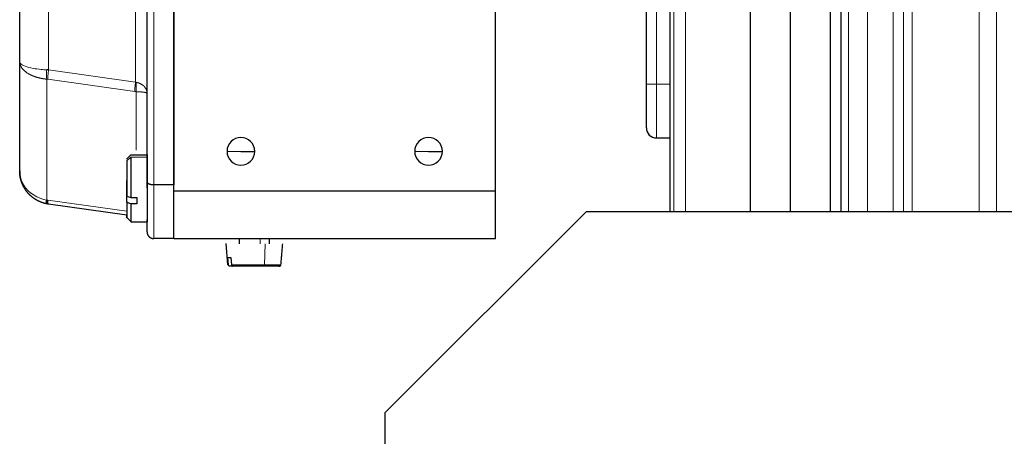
# Model space of a CAD drawing. Header units: inches. Extents: x 0 to 20790, y -12 to 14700.
# Tile 317 of 441: x 8994 to 9141, y 11671 to 11733. Entities that reach past the tile are written whole.
import ezdxf

# ---------------------------------------------------------------- set-up
doc = ezdxf.new("R2010")
doc.units = ezdxf.units.IN
doc.layers.add('1', color=7, linetype='Continuous', true_color=0xffffff)
doc.layers.add('254', color=7, linetype='Continuous', true_color=0xffffff)
doc.styles.add('latin_extended', font='simplex.shx')
doc.dimstyles.get("Standard").update_dxf_attribs({"dimtxt": 0.18, "dimasz": 0.18, "dimexe": 0.18, "dimexo": 0.0625, "dimgap": 0.09, "dimtad": 0, "dimtih": 1, "dimtoh": 1, "dimdec": 4, "dimzin": 0, "dimdsep": 46, "dimtxsty": 'Standard', "dimcen": 0.09, "dimadec": 0, "dimazin": 0, "dimtfac": 1, "dimtdec": 4, "dimtofl": 0, "dimtmove": 0, "dimatfit": 3, "dimfxl": 1, "dimtolj": 1, "dimtzin": 0, "dimarcsym": 0})

# ---------------------------------------------------------------- blocks, each defined once
blk = doc.blocks.new('_U0')
at = {"layer": '254', "color": 3, "linetype": 'Continuous', "lineweight": 13, "transparency": 16777216}
for p, q in [((8993.8, 11800.44), (8993.8, 13273.44)), ((11436.85, 10385.83), (11436.85, 13273.44)), ((9116.3, 13238.44), (11314.35, 13238.44))]:
    blk.add_line(p, q, dxfattribs=at)
at = {"layer": '254', "color": 3, "transparency": 16777216}
for points in [[(9116.3, 13258.86), (9116.3, 13218.02), (8993.8, 13238.44)], [(11314.35, 13218.02), (11314.35, 13258.86), (11436.85, 13238.44)]]:
    blk.add_solid(points, dxfattribs=at)
at = {"layer": 'Defpoints', "color": 0, "transparency": 16777216}
for p in [(11436.85, 13238.44), (8993.8, 11765.44), (11436.85, 10350.83)]:
    blk.add_point(p, dxfattribs=at)
at = {"layer": '254', "color": 2, "lineweight": 13, "transparency": 16777216, "insert": (9999.49, 13422.19), "char_height": 122.5, "attachment_point": 1, "style": 'latin_extended'}
blk.add_mtext('\\A1;2443', dxfattribs=at)

msp = doc.modelspace()

# ---------------------------------------------------------------- linework, layer by layer
at = {"layer": '1', "color": 2, "linetype": 'Continuous', "lineweight": 25}
for p, q in [((9012.798, 11708.856), (9012.798, 11822.027)), ((9016.798, 11707.542), (9016.798, 11823.342)), ((9016.798, 11822.442), (9016.798, 11708.442)), ((9064.798, 11707.542), (9064.798, 11823.342)), ((8993.798, 11726.815), (8993.798, 11804.068)), ((9090.798, 11784.942), (9090.798, 11704.443)), ((9102.798, 11784.94), (9102.798, 11704.443)), ((9108.798, 11704.443), (9108.798, 11784.94)), ((9114.798, 11704.443), (9114.798, 11784.94)), ((9116.298, 11784.942), (9116.298, 11704.443)), ((9087.298, 11723.442), (9087.298, 11739.881)), ((8993.798, 11710.52), (8993.798, 11726.815)), ((9011.188, 11722.342), (9010.965, 11722.367)), ((9087.298, 11716.942), (9087.298, 11723.442)), ((9088.798, 11715.442), (9090.798, 11715.442)), ((9026.798, 11713.442), (9028.865, 11713.442)), ((9054.798, 11713.442), (9056.865, 11713.442)), ((9010.4, 11712.944), (9009.748, 11712.292)), ((9010.398, 11712.58), (9010.398, 11706.549)), ((9009.798, 11705.846), (9009.798, 11709.109)), ((9012.798, 11707.981), (9012.798, 11708.856)), ((9016.798, 11708.442), (9013.798, 11708.442)), ((9016.798, 11700.442), (9016.798, 11707.542)), ((9064.798, 11700.442), (9064.798, 11707.542)), ((8997.823, 11706.191), (8997.99, 11706.163)), ((9010.398, 11706.549), (9011.298, 11706.549)), ((9009.798, 11703.925), (8998.102, 11705.569)), ((9011.298, 11705.621), (9010.398, 11705.621)), ((9010.398, 11705.621), (9010.398, 11702.942)), ((9078.298, 11704.442), (9048.298, 11674.442)), ((9227.798, 11704.442), (9078.298, 11704.442)), ((9009.67, 11703.669), (9010.526, 11702.814)), ((9010.398, 11702.942), (9012.798, 11702.942)), ((9012.798, 11701.442), (9012.798, 11703.095)), ((9016.798, 11700.442), (9013.798, 11700.442)), ((9016.798, 11700.442), (9064.798, 11700.442)), ((9026.543, 11700.442), (9026.543, 11699.642)), ((9024.543, 11699.692), (9024.821, 11696.524)), ((9024.942, 11696.524), (9024.851, 11697.642)), ((9025.317, 11697.642), (9025.408, 11696.524)), ((9048.298, 11674.442), (9048.298, 10734.442))]:
    msp.add_line(p, q, dxfattribs=at)
at = {"layer": '1', "color": 110, "linetype": 'Continuous', "lineweight": 13}
for p, q in [((9013.798, 11822.442), (9013.798, 11708.442)), ((9011.076, 11807.129), (9011.076, 11723.754)), ((8998.102, 11805.306), (8998.102, 11725.577)), ((9091.407, 11704.443), (9091.407, 11784.942)), ((9093.141, 11784.942), (9093.141, 11704.443)), ((9117.469, 11704.443), (9117.469, 11784.942)), ((9120.298, 11784.942), (9120.298, 11704.443)), ((9124.141, 11784.942), (9124.141, 11704.443)), ((9125.672, 11704.443), (9125.672, 11784.942)), ((9126.969, 11704.443), (9126.969, 11784.942)), ((9136.955, 11784.942), (9136.955, 11704.443)), ((9139.55, 11704.443), (9139.55, 11784.942)), ((9088.798, 11739.881), (9088.798, 11723.442)), ((8998.102, 11725.577), (9011.076, 11723.754)), ((8997.823, 11724.209), (8997.823, 11706.191)), ((9010.965, 11722.367), (8997.99, 11724.19)), ((9011.188, 11722.342), (9011.188, 11713.614)), ((9088.798, 11723.442), (9087.298, 11723.442)), ((9088.798, 11723.442), (9088.798, 11715.442)), ((9090.798, 11723.442), (9088.798, 11723.442)), ((9024.731, 11713.442), (9026.798, 11713.442)), ((9052.731, 11713.442), (9054.798, 11713.442)), ((9009.798, 11712.024), (9010.398, 11712.58)), ((9012.798, 11712.58), (9010.398, 11712.58)), ((9013.798, 11708.442), (9013.798, 11700.442)), ((8997.99, 11706.163), (9009.798, 11704.503)), ((9029.673, 11699.642), (9029.673, 11700.442)), ((9030.342, 11696.524), (9030.448, 11699.642)), ((9030.342, 11696.524), (9025.408, 11696.524)), ((9032.775, 11696.524), (9030.342, 11696.524))]:
    msp.add_line(p, q, dxfattribs=at)
at = {"layer": '1', "color": 2, "linetype": 'Continuous', "lineweight": 25}
for centre, radius, start, end in [((9088.798, 11716.942), 1.5, 180, 270), ((9026.798, 11713.442), 2.067, 0, 180), ((9054.798, 11713.442), 2.067, 0, 180), ((9026.798, 11713.442), 2.067, 180, 0), ((9054.798, 11713.442), 2.067, 180, 0)]:
    msp.add_arc(centre, radius, start, end, dxfattribs=at)
at = {"layer": '1', "color": 110, "linetype": 'Continuous', "lineweight": 13}
for points, knots in [([(8997.823, 11725.596), (8997.542, 11725.61), (8996.824, 11725.661), (8995.651, 11725.823), (8994.485, 11726.132), (8993.892, 11726.494), (8993.798, 11726.734), (8993.798, 11726.815)], [0, 0, 0, 0, 0.125, 0.325, 0.5799752, 0.8575726, 1, 1, 1, 1]), ([(8997.823, 11724.209), (8997.812, 11724.21), (8997.789, 11724.212), (8997.756, 11724.216), (8997.722, 11724.22), (8997.688, 11724.224), (8997.654, 11724.228), (8997.619, 11724.233), (8997.585, 11724.237), (8997.551, 11724.242), (8997.516, 11724.246), (8997.481, 11724.251), (8997.447, 11724.256), (8997.412, 11724.261), (8997.377, 11724.267), (8997.342, 11724.272), (8997.306, 11724.278), (8997.271, 11724.284), (8997.236, 11724.29), (8997.2, 11724.296), (8997.165, 11724.302), (8997.129, 11724.309), (8997.094, 11724.316), (8997.058, 11724.322), (8997.023, 11724.329), (8996.987, 11724.337), (8996.951, 11724.344), (8996.915, 11724.352), (8996.88, 11724.359), (8996.844, 11724.367), (8996.808, 11724.375), (8996.772, 11724.384), (8996.736, 11724.392), (8996.7, 11724.401), (8996.664, 11724.41), (8996.628, 11724.419), (8996.593, 11724.428), (8996.557, 11724.437), (8996.521, 11724.447), (8996.485, 11724.457), (8996.449, 11724.467), (8996.414, 11724.477), (8996.378, 11724.487), (8996.342, 11724.498), (8996.307, 11724.509), (8996.271, 11724.52), (8996.236, 11724.531), (8996.201, 11724.542), (8996.165, 11724.554), (8996.13, 11724.565), (8996.095, 11724.577), (8996.06, 11724.589), (8996.025, 11724.602), (8995.99, 11724.614), (8995.956, 11724.627), (8995.921, 11724.64), (8995.887, 11724.653), (8995.853, 11724.666), (8995.818, 11724.679), (8995.784, 11724.693), (8995.751, 11724.707), (8995.717, 11724.721), (8995.683, 11724.735), (8995.65, 11724.749), (8995.617, 11724.763), (8995.584, 11724.778), (8995.551, 11724.793), (8995.518, 11724.808), (8995.486, 11724.823), (8995.454, 11724.839), (8995.422, 11724.854), (8995.39, 11724.87), (8995.358, 11724.886), (8995.327, 11724.902), (8995.296, 11724.918), (8995.265, 11724.934), (8995.234, 11724.951), (8995.204, 11724.967), (8995.174, 11724.984), (8995.144, 11725.001), (8995.114, 11725.018), (8995.085, 11725.035), (8995.056, 11725.053), (8995.027, 11725.07), (8994.998, 11725.088), (8994.97, 11725.105), (8994.909, 11725.144), (8994.818, 11725.205), (8994.7, 11725.291), (8994.584, 11725.382), (8994.474, 11725.479), (8994.368, 11725.58), (8994.269, 11725.686), (8994.177, 11725.797), (8994.116, 11725.88), (8994.082, 11725.932), (8994.069, 11725.952), (8994.056, 11725.972), (8994.043, 11725.992), (8994.03, 11726.013), (8994.018, 11726.035), (8994.005, 11726.057), (8993.993, 11726.08), (8993.98, 11726.103), (8993.968, 11726.126), (8993.956, 11726.151), (8993.945, 11726.175), (8993.933, 11726.2), (8993.922, 11726.226), (8993.911, 11726.252), (8993.9, 11726.279), (8993.89, 11726.306), (8993.88, 11726.334), (8993.87, 11726.363), (8993.861, 11726.392), (8993.853, 11726.421), (8993.845, 11726.451), (8993.837, 11726.482), (8993.83, 11726.513), (8993.824, 11726.544), (8993.818, 11726.576), (8993.813, 11726.609), (8993.808, 11726.642), (8993.804, 11726.676), (8993.802, 11726.71), (8993.799, 11726.744), (8993.798, 11726.779), (8993.798, 11726.803), (8993.798, 11726.815)], [0, 0, 0, 0, 0.0049091, 0.0098455, 0.0148089, 0.0197994, 0.0248167, 0.0298608, 0.0349314, 0.0400284, 0.0451517, 0.0503011, 0.0554765, 0.0606776, 0.0659043, 0.0711565, 0.0764339, 0.0817364, 0.0870638, 0.0924159, 0.0977925, 0.1031934, 0.1086184, 0.1140672, 0.1195397, 0.1250357, 0.1305549, 0.1360971, 0.141662, 0.1472495, 0.1528593, 0.1584912, 0.1641449, 0.1698201, 0.1755166, 0.1812342, 0.1869725, 0.1927314, 0.1985105, 0.2043096, 0.2101284, 0.2159666, 0.2218239, 0.2277001, 0.2335948, 0.2395078, 0.2454387, 0.2513872, 0.2573532, 0.2633361, 0.2693358, 0.2753519, 0.2813841, 0.287432, 0.2934954, 0.299574, 0.3056673, 0.3117751, 0.317897, 0.3240328, 0.330182, 0.3363443, 0.3425194, 0.3487069, 0.3549065, 0.3611179, 0.3673406, 0.3735744, 0.3798189, 0.3860738, 0.3923386, 0.398613, 0.4048967, 0.4111894, 0.4174905, 0.4237999, 0.4301171, 0.4364418, 0.4427736, 0.4491122, 0.4554572, 0.4618082, 0.4681649, 0.4745269, 0.4808939, 0.4872654, 0.4936412, 0.5221468, 0.551487, 0.5816677, 0.6126902, 0.6445523, 0.6772488, 0.7107708, 0.7451056, 0.7507188, 0.7564606, 0.7623316, 0.7683321, 0.7744626, 0.7807236, 0.7871153, 0.7936382, 0.8002927, 0.8070791, 0.8139977, 0.8210488, 0.8282328, 0.8355499, 0.8430004, 0.8505844, 0.8583022, 0.866154, 0.8741398, 0.8822597, 0.8905139, 0.8989024, 0.9074251, 0.916082, 0.9248729, 0.9337978, 0.9428565, 0.9520486, 0.961374, 0.9708323, 0.980423, 0.9901457, 1, 1, 1, 1]), ([(8997.99, 11724.19), (8997.99, 11724.282), (8997.994, 11724.432), (8998.006, 11724.653), (8998.019, 11724.827), (8998.035, 11725.008), (8998.06, 11725.257), (8998.084, 11725.449), (8998.102, 11725.577)], [0, 0, 0, 0, 0.25, 0.375, 0.5, 0.625, 0.75, 1, 1, 1, 1]), ([(9011.076, 11723.754), (9011.06, 11723.64), (9011.025, 11723.355), (9010.989, 11722.972), (9010.968, 11722.624), (9010.965, 11722.448), (9010.965, 11722.367)], [0, 0, 0, 0, 0.2222222, 0.5555556, 0.7777778, 1, 1, 1, 1]), ([(9011.188, 11723.729), (9011.165, 11723.437), (9011.149, 11722.998), (9011.167, 11722.56), (9011.182, 11722.394), (9011.188, 11722.342)], [0, 0, 0, 0, 0.5714286, 0.8571429, 1, 1, 1, 1]), ([(9011.188, 11723.729), (9011.194, 11723.728), (9011.207, 11723.726), (9011.226, 11723.722), (9011.245, 11723.719), (9011.264, 11723.715), (9011.283, 11723.711), (9011.302, 11723.707), (9011.321, 11723.703), (9011.339, 11723.699), (9011.358, 11723.694), (9011.377, 11723.69), (9011.396, 11723.685), (9011.415, 11723.68), (9011.434, 11723.675), (9011.453, 11723.67), (9011.471, 11723.664), (9011.49, 11723.658), (9011.509, 11723.653), (9011.527, 11723.647), (9011.546, 11723.641), (9011.564, 11723.634), (9011.583, 11723.628), (9011.601, 11723.622), (9011.62, 11723.615), (9011.638, 11723.608), (9011.656, 11723.601), (9011.674, 11723.594), (9011.692, 11723.586), (9011.71, 11723.579), (9011.728, 11723.571), (9011.746, 11723.563), (9011.788, 11723.544), (9011.855, 11723.512), (9011.944, 11723.463), (9012.032, 11723.409), (9012.103, 11723.36), (9012.156, 11723.32), (9012.194, 11723.29), (9012.229, 11723.261), (9012.262, 11723.233), (9012.293, 11723.205), (9012.321, 11723.177), (9012.349, 11723.15), (9012.374, 11723.123), (9012.422, 11723.071), (9012.489, 11722.991), (9012.569, 11722.876), (9012.642, 11722.75), (9012.685, 11722.655), (9012.708, 11722.595), (9012.716, 11722.574), (9012.723, 11722.552), (9012.731, 11722.529), (9012.738, 11722.505), (9012.746, 11722.48), (9012.753, 11722.454), (9012.759, 11722.427), (9012.766, 11722.399), (9012.772, 11722.37), (9012.777, 11722.34), (9012.782, 11722.309), (9012.787, 11722.278), (9012.791, 11722.245), (9012.794, 11722.211), (9012.796, 11722.176), (9012.797, 11722.14), (9012.798, 11722.116), (9012.798, 11722.104)], [0, 0, 0, 0, 0.0060783, 0.0121777, 0.0182981, 0.0244396, 0.0306023, 0.0367862, 0.0429912, 0.0492175, 0.055465, 0.0617337, 0.0680237, 0.0743349, 0.0806673, 0.0870209, 0.0933957, 0.0997918, 0.1062089, 0.1126472, 0.1191066, 0.1255871, 0.1320886, 0.1386112, 0.1451546, 0.1517191, 0.1583044, 0.1649105, 0.1715374, 0.1781851, 0.1848535, 0.1915425, 0.1982522, 0.2329474, 0.2692787, 0.3071904, 0.3466185, 0.3656454, 0.3840458, 0.4018307, 0.4190118, 0.4356009, 0.4516364, 0.4672735, 0.4825267, 0.4973856, 0.5540501, 0.6149629, 0.6801485, 0.7495931, 0.7595843, 0.7700317, 0.7809366, 0.7923003, 0.8041241, 0.8164091, 0.8291563, 0.8423666, 0.8560407, 0.8701792, 0.8847825, 0.8998506, 0.9153836, 0.9313811, 0.9478426, 0.9647671, 0.9821534, 1, 1, 1, 1]), ([(9012.798, 11722.104), (9012.798, 11722.105), (9012.798, 11722.107), (9012.797, 11722.109), (9012.797, 11722.112), (9012.796, 11722.115), (9012.795, 11722.117), (9012.794, 11722.12), (9012.792, 11722.122), (9012.79, 11722.125), (9012.789, 11722.127), (9012.786, 11722.13), (9012.784, 11722.132), (9012.782, 11722.135), (9012.779, 11722.137), (9012.777, 11722.139), (9012.774, 11722.142), (9012.771, 11722.144), (9012.768, 11722.146), (9012.765, 11722.148), (9012.762, 11722.15), (9012.758, 11722.152), (9012.755, 11722.154), (9012.751, 11722.156), (9012.748, 11722.158), (9012.744, 11722.16), (9012.74, 11722.162), (9012.737, 11722.164), (9012.733, 11722.165), (9012.729, 11722.167), (9012.725, 11722.169), (9012.721, 11722.171), (9012.717, 11722.172), (9012.713, 11722.174), (9012.709, 11722.175), (9012.705, 11722.177), (9012.694, 11722.181), (9012.673, 11722.189), (9012.64, 11722.199), (9012.605, 11722.208), (9012.568, 11722.217), (9012.529, 11722.226), (9012.488, 11722.234), (9012.446, 11722.241), (9012.408, 11722.248), (9012.375, 11722.253), (9012.347, 11722.257), (9012.319, 11722.26), (9012.29, 11722.264), (9012.261, 11722.268), (9012.23, 11722.271), (9012.199, 11722.275), (9012.168, 11722.279), (9012.136, 11722.283), (9012.103, 11722.286), (9012.069, 11722.29), (9012.035, 11722.293), (9012.001, 11722.297), (9011.966, 11722.3), (9011.931, 11722.304), (9011.895, 11722.307), (9011.859, 11722.31), (9011.823, 11722.313), (9011.786, 11722.315), (9011.749, 11722.318), (9011.712, 11722.32), (9011.675, 11722.323), (9011.637, 11722.325), (9011.6, 11722.327), (9011.562, 11722.329), (9011.524, 11722.331), (9011.487, 11722.332), (9011.449, 11722.334), (9011.411, 11722.335), (9011.374, 11722.337), (9011.336, 11722.338), (9011.299, 11722.339), (9011.262, 11722.34), (9011.225, 11722.341), (9011.2, 11722.342), (9011.188, 11722.342)], [0, 0, 0, 0, 0.0090604, 0.018007, 0.0268395, 0.0355577, 0.0441615, 0.0526507, 0.0610252, 0.069285, 0.0774299, 0.0854599, 0.0933749, 0.1011749, 0.1088599, 0.1164298, 0.1238848, 0.1312249, 0.13845, 0.1455602, 0.1525557, 0.1594365, 0.1662027, 0.1728544, 0.1793917, 0.1858147, 0.1921236, 0.1983185, 0.2043996, 0.210367, 0.2162209, 0.2219614, 0.2275887, 0.233103, 0.2385046, 0.2437935, 0.24897, 0.284392, 0.3186901, 0.3518605, 0.3839021, 0.4148162, 0.4446071, 0.4732809, 0.5008466, 0.5175969, 0.5340315, 0.5502308, 0.5663189, 0.5822953, 0.598158, 0.6139052, 0.6295347, 0.6450445, 0.6604324, 0.6756964, 0.6908342, 0.7058438, 0.7207231, 0.7354699, 0.7500821, 0.7645579, 0.778895, 0.7930918, 0.8071463, 0.8210568, 0.8348216, 0.8484393, 0.8619083, 0.8752275, 0.8883956, 0.9014116, 0.9142747, 0.9269842, 0.9395396, 0.9519405, 0.9641869, 0.9762787, 0.9882162, 1, 1, 1, 1]), ([(8997.823, 11706.191), (8997.542, 11706.24), (8996.824, 11706.424), (8995.813, 11706.918), (8995.187, 11707.446), (8994.933, 11707.72)], [0, 0, 0, 0, 0.25, 0.65, 1, 1, 1, 1])]:
    msp.add_open_spline(points, degree=3, knots=knots, dxfattribs=at)
for points in [[(8997.823, 11724.209), (8997.81, 11724.331), (8997.791, 11724.607), (8997.791, 11725.085), (8997.81, 11725.425), (8997.823, 11725.596)], [(8997.99, 11724.19), (8997.934, 11724.198), (8997.879, 11724.204), (8997.823, 11724.209)]]:
    msp.add_open_spline(points, degree=3, dxfattribs=at)
at = {"layer": '1', "color": 2, "linetype": 'Continuous', "lineweight": 25}
for points, degree in [([(8998.102, 11725.577), (8998.009, 11725.585), (8997.916, 11725.591), (8997.823, 11725.596)], 3), ([(9011.076, 11723.754), (9011.113, 11723.743), (9011.151, 11723.735), (9011.188, 11723.729)], 3), ([(9012.798, 11712.876), (9010.398, 11712.876)], 1), ([(9012.798, 11712.58), (9012.798, 11712.214), (9012.798, 11710.801), (9012.798, 11708.998), (9012.798, 11706.98), (9012.798, 11706.068)], 2), ([(8993.798, 11710.52), (8993.797, 11709.211), (8994.474, 11708.01)], 2), ([(9016.798, 11707.542), (9064.798, 11707.542)], 1), ([(9011.298, 11706.549), (9011.298, 11706.388), (9011.298, 11706.23), (9011.298, 11706.076)], 3), ([(9011.298, 11706.076), (9011.298, 11705.921), (9011.298, 11705.769), (9011.298, 11705.621)], 3), ([(9012.798, 11706.068), (9012.798, 11705.158), (9012.798, 11703.72), (9012.798, 11702.961), (9012.798, 11702.945), (9012.798, 11703.303)], 2), ([(9031.052, 11699.642), (9031.052, 11700.442)], 1), ([(9032.775, 11696.524), (9033.047, 11699.642)], 1), ([(9024.851, 11697.642), (9024.9, 11697.642), (9024.965, 11697.642), (9025.042, 11697.642)], 3), ([(9025.042, 11697.642), (9025.12, 11697.642), (9025.212, 11697.642), (9025.317, 11697.642)], 3), ([(9032.002, 11696.342), (9025.127, 11696.342)], 1), ([(9032.468, 11696.342), (9032.545, 11696.342), (9032.585, 11696.342), (9032.509, 11696.342), (9032.321, 11696.342), (9032.024, 11696.342), (9031.622, 11696.342), (9031.132, 11696.342), (9030.571, 11696.342), (9029.96, 11696.342), (9029.307, 11696.342), (9028.638, 11696.342), (9027.973, 11696.342), (9027.342, 11696.342), (9026.747, 11696.342), (9026.215, 11696.342), (9025.766, 11696.342), (9025.594, 11696.342)], 2), ([(9032.474, 11696.342), (9032.609, 11696.344)], 1), ([(9032.604, 11696.344), (9032.57, 11696.342)], 1)]:
    msp.add_open_spline(points, degree=degree, dxfattribs=at)
for points, weights in [([(9009.798, 11712.024), (9009.798, 11710.559), (9009.798, 11706.774)], [1, 0.730173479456, 0.957499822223]), ([(9009.798, 11705.846), (9009.798, 11702.394), (9009.798, 11703.86)], [0.957499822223, 0.730173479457, 1])]:
    msp.add_rational_spline(points, weights, degree=2, dxfattribs=at)
for points, degree, knots in [([(9012.798, 11712.873), (9012.798, 11712.932), (9012.798, 11712.947), (9012.798, 11712.58)], 2, [0, 0, 0, 0.2752638, 1, 1, 1]), ([(8997.823, 11705.616), (8997.811, 11705.619), (8997.788, 11705.623), (8997.753, 11705.631), (8997.718, 11705.638), (8997.683, 11705.646), (8997.648, 11705.655), (8997.612, 11705.663), (8997.577, 11705.672), (8997.541, 11705.681), (8997.506, 11705.69), (8997.47, 11705.7), (8997.434, 11705.71), (8997.398, 11705.72), (8997.363, 11705.731), (8997.327, 11705.742), (8997.291, 11705.753), (8997.255, 11705.765), (8997.219, 11705.776), (8997.183, 11705.789), (8997.146, 11705.801), (8997.11, 11705.814), (8997.074, 11705.827), (8997.038, 11705.84), (8997.002, 11705.854), (8996.966, 11705.868), (8996.929, 11705.883), (8996.893, 11705.897), (8996.857, 11705.912), (8996.821, 11705.928), (8996.785, 11705.944), (8996.748, 11705.96), (8996.712, 11705.976), (8996.676, 11705.993), (8996.64, 11706.01), (8996.604, 11706.027), (8996.568, 11706.045), (8996.532, 11706.063), (8996.496, 11706.082), (8996.461, 11706.1), (8996.425, 11706.119), (8996.389, 11706.139), (8996.354, 11706.158), (8996.318, 11706.179), (8996.283, 11706.199), (8996.247, 11706.22), (8996.212, 11706.241), (8996.177, 11706.262), (8996.142, 11706.284), (8996.107, 11706.306), (8996.073, 11706.328), (8996.038, 11706.351), (8996.003, 11706.374), (8995.969, 11706.398), (8995.935, 11706.421), (8995.901, 11706.445), (8995.867, 11706.47), (8995.833, 11706.494), (8995.799, 11706.519), (8995.766, 11706.544), (8995.733, 11706.57), (8995.7, 11706.596), (8995.667, 11706.622), (8995.634, 11706.649), (8995.601, 11706.676), (8995.569, 11706.703), (8995.537, 11706.73), (8995.505, 11706.758), (8995.473, 11706.786), (8995.442, 11706.814), (8995.41, 11706.843), (8995.379, 11706.872), (8995.348, 11706.901), (8995.318, 11706.93), (8995.287, 11706.96), (8995.257, 11706.99), (8995.227, 11707.02), (8995.198, 11707.051), (8995.168, 11707.081), (8995.139, 11707.112), (8995.11, 11707.144), (8995.082, 11707.175), (8995.053, 11707.207), (8995.025, 11707.239), (8994.997, 11707.271), (8994.969, 11707.304), (8994.927, 11707.355), (8994.872, 11707.424), (8994.803, 11707.512), (8994.736, 11707.604), (8994.669, 11707.7), (8994.604, 11707.798), (8994.539, 11707.899), (8994.477, 11708.004), (8994.416, 11708.111), (8994.357, 11708.222), (8994.299, 11708.336), (8994.244, 11708.454), (8994.192, 11708.574), (8994.141, 11708.698), (8994.105, 11708.793), (8994.082, 11708.859), (8994.069, 11708.896), (8994.056, 11708.933), (8994.044, 11708.971), (8994.031, 11709.01), (8994.019, 11709.051), (8994.006, 11709.092), (8993.994, 11709.134), (8993.981, 11709.177), (8993.969, 11709.221), (8993.957, 11709.267), (8993.946, 11709.313), (8993.934, 11709.36), (8993.923, 11709.409), (8993.912, 11709.458), (8993.901, 11709.508), (8993.891, 11709.56), (8993.881, 11709.612), (8993.871, 11709.665), (8993.862, 11709.72), (8993.853, 11709.776), (8993.845, 11709.832), (8993.838, 11709.89), (8993.83, 11709.948), (8993.824, 11710.008), (8993.818, 11710.069), (8993.813, 11710.13), (8993.808, 11710.193), (8993.805, 11710.257), (8993.802, 11710.321), (8993.799, 11710.387), (8993.798, 11710.453), (8993.798, 11710.498), (8993.798, 11710.52)], 3, [0, 0, 0, 0, 0.0050987, 0.0102202, 0.0153643, 0.0205308, 0.0257197, 0.0309307, 0.0361637, 0.0414185, 0.046695, 0.051993, 0.0573123, 0.0626527, 0.0680141, 0.0733962, 0.0787989, 0.084222, 0.0896653, 0.0951286, 0.1006117, 0.1061143, 0.1116363, 0.1171775, 0.1227375, 0.1283163, 0.1339136, 0.1395291, 0.1451626, 0.150814, 0.1564829, 0.1621691, 0.1678723, 0.1735924, 0.1793291, 0.1850821, 0.1908511, 0.196636, 0.2024363, 0.208252, 0.2140827, 0.2199281, 0.225788, 0.2316621, 0.23755, 0.2434517, 0.2493667, 0.2552947, 0.2612356, 0.2671889, 0.2731545, 0.2791319, 0.285121, 0.2911215, 0.2971329, 0.3031551, 0.3091877, 0.3152304, 0.321283, 0.3273451, 0.3334164, 0.3394966, 0.3455854, 0.3516825, 0.3577876, 0.3639003, 0.3700205, 0.3761476, 0.3822815, 0.3884219, 0.3945683, 0.4007206, 0.4068783, 0.4130412, 0.419209, 0.4253813, 0.4315579, 0.4377384, 0.4439225, 0.4501099, 0.4563003, 0.4624934, 0.4686889, 0.4748865, 0.4811054, 0.4873684, 0.4936755, 0.5097484, 0.5261105, 0.5427632, 0.5597074, 0.5769442, 0.5944738, 0.6122965, 0.6304121, 0.6488198, 0.6675189, 0.6865078, 0.7057847, 0.7253474, 0.7451932, 0.7507076, 0.7563569, 0.7621415, 0.7680618, 0.7741183, 0.7803114, 0.7866413, 0.7931086, 0.7997135, 0.8064564, 0.8133376, 0.8203574, 0.8275161, 0.8348139, 0.8422511, 0.8498278, 0.8575443, 0.8654006, 0.8733968, 0.8815331, 0.8898095, 0.8982259, 0.9067823, 0.9154786, 0.9243146, 0.9332902, 0.9424051, 0.9516591, 0.9610517, 0.9705826, 0.9802513, 0.9900573, 1, 1, 1, 1]), ([(8994.933, 11707.72), (8994.818, 11707.844), (8994.334, 11708.425), (8993.894, 11709.378), (8993.798, 11710.229), (8993.798, 11710.52)], 3, [0, 0, 0, 0, 0.1584417, 0.7119088, 1, 1, 1, 1]), ([(9013.798, 11708.442), (9013.793, 11708.442), (9013.783, 11708.442), (9013.767, 11708.442), (9013.752, 11708.442), (9013.736, 11708.442), (9013.721, 11708.443), (9013.705, 11708.443), (9013.689, 11708.444), (9013.673, 11708.444), (9013.657, 11708.445), (9013.641, 11708.446), (9013.625, 11708.447), (9013.609, 11708.448), (9013.592, 11708.45), (9013.576, 11708.451), (9013.56, 11708.453), (9013.543, 11708.454), (9013.527, 11708.456), (9013.511, 11708.458), (9013.494, 11708.46), (9013.478, 11708.462), (9013.462, 11708.465), (9013.445, 11708.467), (9013.429, 11708.47), (9013.413, 11708.473), (9013.397, 11708.475), (9013.38, 11708.478), (9013.364, 11708.482), (9013.349, 11708.485), (9013.333, 11708.488), (9013.317, 11708.492), (9013.301, 11708.495), (9013.286, 11708.499), (9013.271, 11708.503), (9013.255, 11708.507), (9013.24, 11708.511), (9013.225, 11708.516), (9013.211, 11708.52), (9013.196, 11708.525), (9013.182, 11708.529), (9013.168, 11708.534), (9013.154, 11708.539), (9013.14, 11708.544), (9013.127, 11708.549), (9013.113, 11708.554), (9013.1, 11708.559), (9013.071, 11708.571), (9013.025, 11708.592), (9012.968, 11708.623), (9012.916, 11708.659), (9012.884, 11708.687), (9012.867, 11708.705), (9012.86, 11708.712), (9012.854, 11708.719), (9012.848, 11708.727), (9012.841, 11708.735), (9012.835, 11708.743), (9012.829, 11708.753), (9012.823, 11708.762), (9012.818, 11708.772), (9012.813, 11708.783), (9012.809, 11708.794), (9012.805, 11708.805), (9012.802, 11708.817), (9012.8, 11708.83), (9012.798, 11708.843), (9012.798, 11708.851), (9012.798, 11708.856)], 3, [0, 0, 0, 0, 0.009283, 0.0186452, 0.0280859, 0.0376045, 0.0472002, 0.0568721, 0.0666195, 0.0764413, 0.0863366, 0.0963042, 0.106343, 0.1164518, 0.1266294, 0.1368744, 0.1471854, 0.1575611, 0.1679999, 0.1785002, 0.1890606, 0.1996793, 0.2103547, 0.2210851, 0.2318686, 0.2427036, 0.253588, 0.2645202, 0.2754981, 0.2865198, 0.2975834, 0.3086869, 0.3198283, 0.3310056, 0.3422167, 0.3534597, 0.3647325, 0.3760331, 0.3873593, 0.3987093, 0.4100809, 0.4214721, 0.432881, 0.4443056, 0.4557438, 0.4671938, 0.4786536, 0.4901259, 0.5472639, 0.6083777, 0.6734667, 0.7424562, 0.7534877, 0.7651836, 0.7775479, 0.7905842, 0.8042958, 0.8186854, 0.8337556, 0.8495079, 0.8659433, 0.883062, 0.9008633, 0.9193452, 0.9385048, 0.9583379, 0.9788387, 1, 1, 1, 1]), ([(8997.823, 11705.616), (8997.81, 11705.619), (8997.791, 11705.668), (8997.791, 11705.866), (8997.81, 11706.072), (8997.823, 11706.191), (8997.823, 11706.191), (8997.823, 11706.191)], 3, [0, 0, 0, 0, 0.3333273, 0.6666613, 0.9999953, 0.9999953, 1, 1, 1, 1]), ([(8998.102, 11705.569), (8998.086, 11705.571), (8998.05, 11705.601), (8998.014, 11705.728), (8997.994, 11705.933), (8997.99, 11706.081), (8997.99, 11706.163)], 3, [0, 0, 0, 0, 0.2222222, 0.5555556, 0.7777778, 1, 1, 1, 1]), ([(9009.798, 11706.774), (9009.895, 11706.738), (9010.095, 11706.662), (9010.295, 11706.587), (9010.398, 11706.549)], 3, [0, 0, 0, 0, 0.4843967, 1, 1, 1, 1]), ([(9010.398, 11705.621), (9010.295, 11705.66), (9010.095, 11705.735), (9009.895, 11705.81), (9009.798, 11705.846)], 3, [0, 0, 0, 0, 0.5156033, 1, 1, 1, 1]), ([(8998.102, 11705.569), (8998.092, 11705.571), (8998.071, 11705.574), (8998.04, 11705.578), (8998.009, 11705.583), (8997.978, 11705.588), (8997.947, 11705.593), (8997.916, 11705.599), (8997.885, 11705.605), (8997.854, 11705.61), (8997.833, 11705.614), (8997.823, 11705.616)], 3, [0, 0, 0, 0, 0.1113067, 0.2225657, 0.3337764, 0.4449385, 0.5560513, 0.6671143, 0.7781271, 0.8890892, 1, 1, 1, 1]), ([(9012.798, 11701.442), (9012.798, 11701.437), (9012.798, 11701.427), (9012.798, 11701.412), (9012.799, 11701.398), (9012.799, 11701.384), (9012.8, 11701.37), (9012.801, 11701.356), (9012.803, 11701.343), (9012.804, 11701.329), (9012.806, 11701.316), (9012.807, 11701.304), (9012.809, 11701.291), (9012.811, 11701.279), (9012.813, 11701.267), (9012.815, 11701.255), (9012.818, 11701.243), (9012.82, 11701.232), (9012.822, 11701.221), (9012.825, 11701.21), (9012.828, 11701.199), (9012.83, 11701.189), (9012.833, 11701.179), (9012.836, 11701.169), (9012.838, 11701.159), (9012.841, 11701.15), (9012.844, 11701.141), (9012.847, 11701.132), (9012.85, 11701.123), (9012.853, 11701.114), (9012.856, 11701.106), (9012.859, 11701.098), (9012.862, 11701.09), (9012.864, 11701.082), (9012.867, 11701.075), (9012.87, 11701.068), (9012.883, 11701.037), (9012.907, 11700.984), (9012.947, 11700.913), (9012.991, 11700.849), (9013.038, 11700.79), (9013.079, 11700.746), (9013.112, 11700.713), (9013.138, 11700.69), (9013.164, 11700.668), (9013.191, 11700.646), (9013.219, 11700.626), (9013.248, 11700.607), (9013.277, 11700.588), (9013.306, 11700.571), (9013.336, 11700.555), (9013.367, 11700.54), (9013.398, 11700.526), (9013.429, 11700.513), (9013.46, 11700.501), (9013.491, 11700.49), (9013.523, 11700.481), (9013.554, 11700.472), (9013.585, 11700.465), (9013.617, 11700.459), (9013.648, 11700.453), (9013.678, 11700.449), (9013.709, 11700.446), (9013.739, 11700.443), (9013.768, 11700.442), (9013.788, 11700.442), (9013.798, 11700.442)], 3, [0, 0, 0, 0, 0.0097989, 0.019458, 0.0289767, 0.0383541, 0.0475895, 0.0566824, 0.0656322, 0.0744385, 0.0831008, 0.0916187, 0.099992, 0.1082204, 0.1163037, 0.1242418, 0.1320346, 0.139682, 0.147184, 0.1545407, 0.1617521, 0.1688183, 0.1757394, 0.1825157, 0.1891473, 0.1956344, 0.2019773, 0.2081762, 0.2142315, 0.2201434, 0.2259123, 0.2315386, 0.2370225, 0.2423645, 0.2475649, 0.2526241, 0.2575426, 0.3129843, 0.3659777, 0.4164708, 0.464443, 0.5099024, 0.5318744, 0.5538066, 0.57569, 0.5975107, 0.6192545, 0.6409074, 0.6624549, 0.6838827, 0.7051766, 0.7263225, 0.7473066, 0.7681155, 0.7887362, 0.8091559, 0.8293628, 0.8493453, 0.8690928, 0.8885952, 0.9078432, 0.9268283, 0.9455429, 0.9639802, 0.9821342, 1, 1, 1, 1]), ([(9025.127, 11696.342), (9025.125, 11696.342), (9025.121, 11696.342), (9025.115, 11696.342), (9025.108, 11696.343), (9025.102, 11696.343), (9025.096, 11696.344), (9025.09, 11696.346), (9025.084, 11696.347), (9025.079, 11696.348), (9025.073, 11696.35), (9025.068, 11696.352), (9025.063, 11696.354), (9025.058, 11696.356), (9025.054, 11696.358), (9025.049, 11696.36), (9025.045, 11696.362), (9025.041, 11696.364), (9025.037, 11696.366), (9025.034, 11696.369), (9025.03, 11696.371), (9025.027, 11696.373), (9025.024, 11696.375), (9025.021, 11696.377), (9025.019, 11696.379), (9025.016, 11696.381), (9025.014, 11696.383), (9025.012, 11696.384), (9025.01, 11696.386), (9025.008, 11696.388), (9025.007, 11696.389), (9025.005, 11696.39), (9025.004, 11696.392), (9025.003, 11696.393), (9024.999, 11696.397), (9024.992, 11696.404), (9024.982, 11696.416), (9024.974, 11696.428), (9024.966, 11696.441), (9024.959, 11696.454), (9024.954, 11696.468), (9024.949, 11696.482), (9024.946, 11696.496), (9024.943, 11696.51), (9024.942, 11696.52), (9024.942, 11696.524)], 3, [0, 0, 0, 0, 0.0236378, 0.0469578, 0.0699295, 0.0925235, 0.1147114, 0.1364665, 0.157763, 0.1785769, 0.1988854, 0.2186675, 0.2379034, 0.2565751, 0.274666, 0.292161, 0.3090462, 0.3253094, 0.3409396, 0.3559269, 0.3702628, 0.3839397, 0.396951, 0.4092913, 0.4209557, 0.4319402, 0.4422416, 0.4518571, 0.4607847, 0.4690225, 0.4765693, 0.4834241, 0.4895863, 0.4950553, 0.499831, 0.5515189, 0.6032063, 0.6547462, 0.7059934, 0.7568065, 0.807051, 0.8566012, 0.9053424, 0.9531717, 1, 1, 1, 1]), ([(9025.408, 11696.524), (9025.408, 11696.522), (9025.408, 11696.517), (9025.409, 11696.51), (9025.411, 11696.502), (9025.412, 11696.495), (9025.414, 11696.487), (9025.416, 11696.48), (9025.418, 11696.473), (9025.421, 11696.466), (9025.424, 11696.458), (9025.427, 11696.451), (9025.431, 11696.444), (9025.434, 11696.437), (9025.438, 11696.431), (9025.443, 11696.424), (9025.447, 11696.418), (9025.452, 11696.411), (9025.457, 11696.405), (9025.462, 11696.4), (9025.466, 11696.395), (9025.47, 11696.392), (9025.473, 11696.389), (9025.476, 11696.386), (9025.481, 11696.382), (9025.486, 11696.378), (9025.491, 11696.374), (9025.498, 11696.37), (9025.506, 11696.365), (9025.514, 11696.361), (9025.523, 11696.356), (9025.533, 11696.352), (9025.544, 11696.349), (9025.555, 11696.346), (9025.568, 11696.343), (9025.58, 11696.342), (9025.589, 11696.342), (9025.594, 11696.342)], 3, [0, 0, 0, 0, 0.0244363, 0.0491593, 0.0741576, 0.0994186, 0.1249288, 0.1506737, 0.1766377, 0.2028043, 0.2291564, 0.2556757, 0.2823435, 0.3091403, 0.336046, 0.3630403, 0.3901021, 0.4172106, 0.4443443, 0.4714821, 0.4986028, 0.5093044, 0.5229555, 0.5395508, 0.5590799, 0.5815247, 0.6068572, 0.6350362, 0.666005, 0.6996875, 0.7359859, 0.7747782, 0.8159157, 0.8592226, 0.9044957, 0.9515056, 1, 1, 1, 1]), ([(9032.605, 11696.344), (9032.62, 11696.346), (9032.646, 11696.353), (9032.686, 11696.373), (9032.724, 11696.404), (9032.76, 11696.455), (9032.772, 11696.497), (9032.775, 11696.524)], 3, [0, 0, 0, 0, 0.1613343, 0.3022318, 0.5067727, 0.7076331, 1, 1, 1, 1])]:
    msp.add_open_spline(points, degree=degree, knots=knots, dxfattribs=at)

# ---------------------------------------------------------------- dimensions: what is measured, and where the dimension line sits
at = {"layer": '254', "color": 2, "linetype": 'Continuous', "lineweight": 13}
dim = msp.add_linear_dim(base=(11436.85, 13238.442), p1=(8993.798, 11765.442), p2=(11436.85, 10350.834), dimstyle='Standard', override={"dimscale": 35, "dimtxt": 3.5, "dimasz": 3.5, "dimexe": 1, "dimexo": 1, "dimgap": 1.75, "dimtad": 1, "dimtih": 1, "dimtoh": 0, "dimdec": 0, "dimlfac": 1, "dimzin": 8, "dimdsep": 46, "dimlunit": 2, "dimtxsty": 'latin_extended', "dimsah": 1, "dimse1": 0, "dimse2": 0, "dimsd1": 0, "dimsd2": 0, "dimclrd": 3, "dimclre": 3, "dimclrt": 2, "dimtol": 0, "dimtm": -0.1, "dimtfac": 0.714286, "dimtdec": 3, "dimtofl": 1, "dimtmove": 0, "dimtzin": 8, "dimlwd": 13, "dimlwe": 13}, dxfattribs=at)
dim.commit()
dim.dimension.update_dxf_attribs({"geometry": '_U0', "text_midpoint": (10215.324, 13238.442), "dimtype": 160})

doc.saveas('drawing.dxf')
